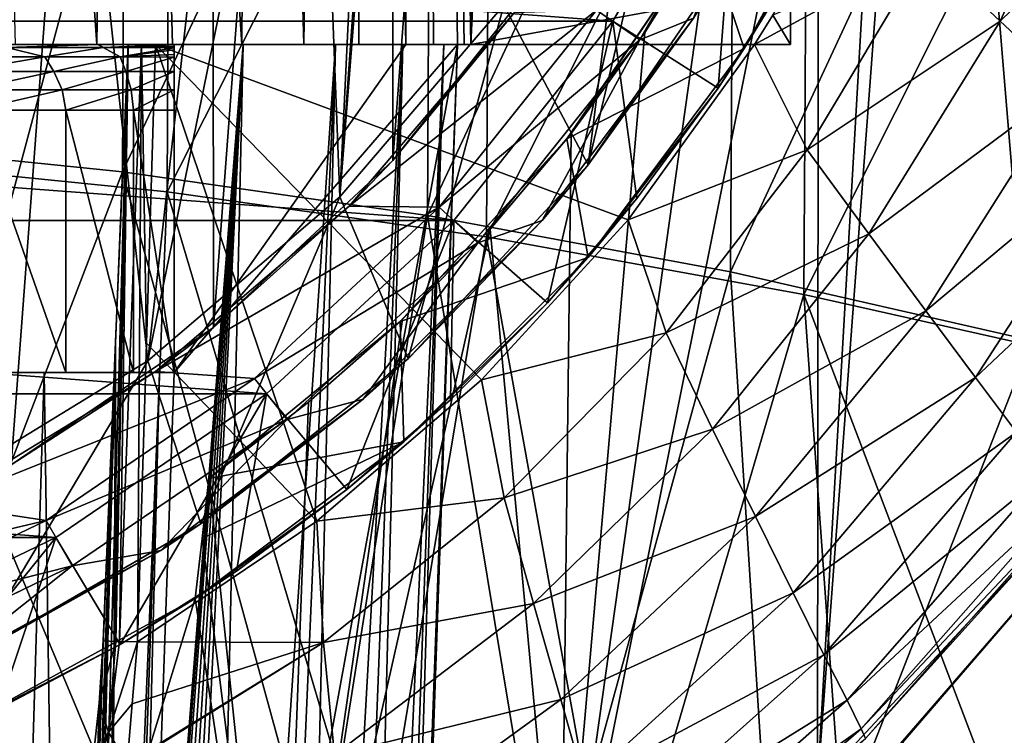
# Model space of a CAD drawing. Header units: metres. Extents: x -109 to 109, y -63 to 140.
# Tile 197 of 480: x 6.22 to 13.72, y -30.77 to -25.31. Entities that reach past the tile are written whole.
import ezdxf

# ---------------------------------------------------------------- set-up
doc = ezdxf.new("R2010")
doc.units = ezdxf.units.M
doc.layers.add('solid_502308_SW0001', color=7, linetype='CONTINUOUS')

msp = doc.modelspace()

# ---------------------------------------------------------------- linework, layer by layer
at = {"layer": 'solid_502308_SW0001'}
for points in [[(13.185957, -19.301167, -14.680631), (14.077567, 0, -14.777308), (14.016887, -29.29278, -14.262272)], [(8.389682, -25.5, 8.141802), (8, -2, 8.7), (8, -11.5, 8.7)], [(8.696675, -2, 7.636373), (8, -2, 8.7), (8.389682, -25.5, 8.141802)], [(8.696675, -2, 7.636373), (8.389682, -25.5, 8.141802), (8.806901, -25.5, 7.436927)], [(8.696675, -2, 7.636373), (8.806901, -25.5, 7.436927), (9.165152, -25.5, 6.7)], [(8.696675, -2, 7.636373), (9.165152, -25.5, 6.7), (9.252759, -2, 6.492939)], [(9.252759, -2, 6.492939), (9.165152, -25.5, 6.7), (9.376994, -25.5, 6.174475)], [(9.252759, -2, 6.492939), (9.659258, -25.5, 5.28819), (9.659258, -2, 5.28819)], [(9.252759, -2, 6.492939), (9.610585, -25.5, 5.463449), (9.659258, -25.5, 5.28819)], [(9.252759, -2, 6.492939), (9.558732, -25.5, 5.637794), (9.610585, -25.5, 5.463449)], [(9.252759, -2, 6.492939), (9.376994, -25.5, 6.174475), (9.558732, -25.5, 5.637794)], [(9.659258, -25.5, 5.28819), (10.084812, -5, 3.7), (10.084812, -2, 3.7)], [(9.659258, -2, 5.28819), (9.659258, -25.5, 5.28819), (10.084812, -2, 3.7)], [(10.620711, -5, 1.7), (10.084812, -5, 3.7), (9.659258, -25.5, 5.28819)], [(10.620711, -5, 1.7), (9.659258, -25.5, 5.28819), (12.094432, -25.051577, -3.8)], [(6.160404, -28.703827, -15.636261), (7.682872, -8.330668, -15.780016), (6.14211, -7.285665, -16.015343)], [(7.699584, -27.656031, -15.435894), (7.682872, -8.330668, -15.780016), (6.160404, -28.703827, -15.636261)], [(7.699584, -27.656031, -15.435894), (9.054688, -9.601481, -15.522425), (7.682872, -8.330668, -15.780016)], [(9.066924, -26.385309, -15.222127), (9.054688, -9.601481, -15.522425), (7.699584, -27.656031, -15.435894)], [(9.066924, -26.385309, -15.222127), (10.218692, -11.064524, -15.265528), (9.054688, -9.601481, -15.522425)], [(9.910529, -10.79974, -7.3), (9.910529, -25.20026, -7.3), (8.662058, -26.662058, -7.3)], [(9.218397, -18.763948, -7.3), (9.910529, -10.79974, -7.3), (8.662058, -26.662058, -7.3)], [(10.225129, -24.925983, -15.016869), (10.218692, -11.064524, -15.265528), (9.066924, -26.385309, -15.222127)], [(6.812942, -25.5, 10.020063), (6.999488, -11.5, 9.84193), (5.837636, -11.5, 10.819237)], [(6.812942, -25.5, 10.020063), (5.837636, -11.5, 10.819237), (6.190969, -25.5, 10.553142)], [(7.389357, -25.5, 9.437755), (6.999488, -11.5, 9.84193), (6.812942, -25.5, 10.020063)], [(7.915948, -25.5, 8.81044), (8, -11.5, 8.7), (6.999488, -11.5, 9.84193)], [(7.915948, -25.5, 8.81044), (6.999488, -11.5, 9.84193), (7.389357, -25.5, 9.437755)], [(8.389682, -25.5, 8.141802), (8, -11.5, 8.7), (7.915948, -25.5, 8.81044)], [(8.966917, -20.270832, -7.3), (9.218397, -18.763948, -7.3), (8.662058, -26.662058, -7.3)], [(13.185957, -19.301167, -14.680631), (14.016887, -29.29278, -14.262272), (12.300799, -31.141169, -14.702239)], [(12.874774, -21.130926, -14.732144), (13.185957, -19.301167, -14.680631), (12.300799, -31.141169, -14.702239)], [(8.470896, -21.715662, -7.3), (8.966917, -20.270832, -7.3), (8.662058, -26.662058, -7.3)], [(4.67771, -26.232668, 14.665833), (4.694423, -21.004921, 14.665416), (7.032379, -21.195166, 14.372806)], [(12.30706, -22.90905, -14.849019), (12.874774, -21.130926, -14.732144), (12.300799, -31.141169, -14.702239)], [(7.008618, -26.470722, 14.373617), (4.67771, -26.232668, 14.665833), (7.032379, -21.195166, 14.372806)], [(7.008618, -26.470722, 14.373617), (7.032379, -21.195166, 14.372806), (9.359228, -21.461653, 13.963868)], [(4.904308, -26.377903, 16.451956), (7.370563, -21.488243, 16.14185), (4.92065, -21.291054, 16.451567)], [(4.904308, -26.377903, 16.451956), (7.347279, -26.622511, 16.142628), (7.370563, -21.488243, 16.14185)], [(9.329993, -26.804142, 13.965083), (7.008618, -26.470722, 14.373617), (9.359228, -21.461653, 13.963868)], [(7.347279, -26.622511, 16.142628), (9.807982, -21.764307, 15.709198), (7.370563, -21.488243, 16.14185)], [(9.329993, -26.804142, 13.965083), (9.359228, -21.461653, 13.963868), (11.671269, -21.804468, 13.439015)], [(8.470896, -21.715662, -7.3), (8.662058, -26.662058, -7.3), (7.20026, -27.91053, -7.3)], [(7.743843, -23.059172, -7.3), (8.470896, -21.715662, -7.3), (7.20026, -27.91053, -7.3)], [(7.347279, -26.622511, 16.142628), (9.779228, -26.964964, 15.710408), (9.807982, -21.764307, 15.709198)], [(11.638654, -27.233015, 13.440559), (9.329993, -26.804142, 13.965083), (11.671269, -21.804468, 13.439015)], [(9.779228, -26.964964, 15.710408), (12.228743, -22.119247, 15.15416), (9.807982, -21.764307, 15.709198)], [(11.650408, -21.785515, -6.3), (11.691363, -24.749966, -6.3), (10.554738, -26.417093, -6.3)], [(10.914845, -23.561319, -6.3), (11.650408, -21.785515, -6.3), (10.554738, -26.417093, -6.3)], [(11.638654, -27.233015, 13.440559), (11.671269, -21.804468, 13.439015), (13.964801, -22.223696, 12.798721)], [(9.779228, -26.964964, 15.710408), (12.196484, -27.405258, 15.155782), (12.228743, -22.119247, 15.15416)], [(12.196484, -27.405258, 15.155782), (14.628701, -22.553062, 14.477366), (12.228743, -22.119247, 15.15416)], [(13.93142, -27.757427, 12.800426), (11.638654, -27.233015, 13.440559), (13.964801, -22.223696, 12.798721)], [(12.196484, -27.405258, 15.155782), (14.59539, -27.943398, 14.479302), (14.628701, -22.553062, 14.477366)], [(12.30706, -22.90905, -14.849019), (12.300799, -31.141169, -14.702239), (10.346619, -32.729137, -15.133583)], [(11.48709, -24.603731, -15.021267), (12.30706, -22.90905, -14.849019), (10.346619, -32.729137, -15.133583)], [(-5.69488, -25.289087, -5.032798), (7.699325, -23, -5.032798), (-5.07163, -25.735672, -5.032798)], [(-5.07163, -25.735672, -5.032798), (7.699325, -23, -5.032798), (-4.413719, -26.129055, -5.032798)], [(-4.413719, -26.129055, -5.032798), (7.699325, -23, -5.032798), (-3.725477, -26.466574, -5.032798)], [(-3.725477, -26.466574, -5.032798), (7.699325, -23, -5.032798), (-3.011492, -26.746048, -5.032798)], [(-3.011492, -26.746048, -5.032798), (7.699325, -23, -5.032798), (-2.277098, -26.965326, -5.032798)], [(-2.277098, -26.965326, -5.032798), (7.699325, -23, -5.032798), (-1.526686, -27.12314, -5.032798)], [(-1.526686, -27.12314, -5.032798), (7.699325, -23, -5.032798), (-0.766115, -27.218218, -5.032798)], [(-0.766115, -27.218218, -5.032798), (7.699325, -23, -5.032798), (0, -27.25, -5.032798)], [(0.766115, -27.218218, -5.032798), (0, -27.25, -5.032798), (7.699325, -23, -5.032798)], [(1.526686, -27.12314, -5.032798), (0.766115, -27.218218, -5.032798), (7.699325, -23, -5.032798)], [(2.277098, -26.965326, -5.032798), (1.526686, -27.12314, -5.032798), (7.699325, -23, -5.032798)], [(3.011492, -26.746048, -5.032798), (2.277098, -26.965326, -5.032798), (7.699325, -23, -5.032798)], [(3.725477, -26.466574, -5.032798), (3.011492, -26.746048, -5.032798), (7.699325, -23, -5.032798)], [(4.413719, -26.129055, -5.032798), (3.725477, -26.466574, -5.032798), (7.699325, -23, -5.032798)], [(5.07163, -25.735672, -5.032798), (4.413719, -26.129055, -5.032798), (7.699325, -23, -5.032798)], [(5.69488, -25.289087, -5.032798), (5.07163, -25.735672, -5.032798), (7.699325, -23, -5.032798)], [(6.805482, -24.264814, -7.3), (7.743843, -23.059172, -7.3), (7.20026, -27.91053, -7.3)], [(9.910529, -25.20026, -6.3), (10.914845, -23.561319, -6.3), (10.554738, -26.417093, -6.3)], [(13.124359, -24.787701, -3.875937), (13.692124, -25.322401, -4.102992), (14.485796, -23.590488, -4.102992)], [(14.485796, -23.590488, -4.102992), (13.692124, -25.322401, -4.102992), (15.081929, -23.967863, -4.472425)], [(10.741099, -25.323168, -27.35), (-10.741099, -25.323168, -27.35), (-11.712649, -23.640354, -27.35)], [(11.712649, -23.640354, -27.35), (10.741099, -25.323168, -27.35), (-11.712649, -23.640354, -27.35)], [(11.54404, -25.831837, -26.801517), (10.741099, -25.323168, -27.35), (11.712649, -23.640354, -27.35)], [(12.098219, -24.945185, -26.801517), (11.54404, -25.831837, -26.801517), (11.712649, -23.640354, -27.35)], [(10.617276, -25.238503, -8.7), (10.947659, -25.463997, -8.7), (11.937893, -23.748823, -8.7)], [(11.93785, -23.748934, -9.5), (10.947628, -25.464045, -9.5), (11.356923, -25.298651, -9.75)], [(10.947659, -25.463997, -8.7), (10.947628, -25.464045, -9.5), (11.93785, -23.748934, -9.5)], [(11.937893, -23.748823, -8.7), (10.947659, -25.463997, -8.7), (11.93785, -23.748934, -9.5)], [(11.453276, -24.662189, -15.7), (11.742703, -25.530676, -15.7), (12.693466, -23.786032, -15.7)], [(12.693466, -23.786032, -15.7), (11.742703, -25.530676, -15.7), (12.58443, -24.019522, -26.801517)], [(13.692124, -25.322401, -4.102992), (14.215554, -25.810122, -4.472425), (15.081929, -23.967863, -4.472425)], [(11.742703, -25.530676, -15.7), (12.098219, -24.945185, -26.801517), (12.58443, -24.019522, -26.801517)], [(6.805482, -24.264814, -7.3), (7.20026, -27.91053, -7.3), (5.561318, -28.914846, -7.3)], [(5.681377, -25.299614, -7.3), (6.805482, -24.264814, -7.3), (5.561318, -28.914846, -7.3)], [(10.9852, -25.408636, -15.123651), (11.48709, -24.603731, -15.021267), (10.346619, -32.729137, -15.133583)], [(11.453276, -24.662189, -15.7), (10.424538, -26.178724, -15.233906), (10.392347, -26.219564, -15.7)], [(11.453276, -24.662189, -15.7), (10.392347, -26.219564, -15.7), (11.742703, -25.530676, -15.7)], [(11.453276, -24.662189, -15.7), (10.9852, -25.408636, -15.123651), (10.424538, -26.178724, -15.233906)], [(11.453276, -24.662189, -15.7), (11.48709, -24.603731, -15.021267), (10.9852, -25.408636, -15.123651)], [(11.356923, -25.298651, -9.75), (10.554738, -26.417093, -6.3), (11.691363, -24.749966, -6.3)], [(13.124359, -24.787701, -3.875937), (11.82159, -25.5, -3.8), (12.223014, -26.301783, -3.875937)], [(11.960113, -25.277067, -3.8), (11.82159, -25.5, -3.8), (13.124359, -24.787701, -3.875937)], [(13.124359, -24.787701, -3.875937), (12.223014, -26.301783, -3.875937), (13.692124, -25.322401, -4.102992)], [(10.225129, -24.925983, -15.016869), (9.066924, -26.385309, -15.222127), (9.991473, -25.258974, -10.9)], [(11.742703, -25.530676, -15.7), (11.54404, -25.831837, -26.801517), (12.098219, -24.945185, -26.801517)], [(9.659258, -25.5, 5.28819), (12.094432, -25.5, -3.8), (12.094432, -25.051577, -3.8)], [(11.960113, -25.277067, -3.8), (12.094432, -25.051577, -3.8), (12.094432, -25.5, -3.8)], [(8.662058, -26.662058, -6.3), (9.910529, -25.20026, -6.3), (9.182329, -27.896204, -6.3)], [(9.910529, -25.20026, -7.3), (9.910529, -25.20026, -6.3), (8.662058, -26.662058, -6.3)], [(9.910529, -25.20026, -7.3), (8.662058, -26.662058, -6.3), (8.662058, -26.662058, -7.3)], [(8.732883, -26.732655, -10.9), (9.419717, -26.740215, -10.9), (10.617171, -25.238657, -10.9)], [(9.991473, -25.258974, -10.9), (8.732883, -26.732655, -10.9), (10.617171, -25.238657, -10.9)], [(9.066924, -26.385309, -15.222127), (8.732883, -26.732655, -10.9), (9.991473, -25.258974, -10.9)], [(9.910529, -25.20026, -6.3), (10.554738, -26.417093, -6.3), (9.182329, -27.896204, -6.3)], [(10.617276, -25.238503, -8.7), (9.419682, -26.740253, -8.7), (10.947659, -25.463997, -8.7)], [(9.419717, -26.740215, -10.9), (9.419682, -26.740253, -8.7), (10.617276, -25.238503, -8.7)], [(9.419717, -26.740215, -10.9), (10.617276, -25.238503, -8.7), (10.617171, -25.238657, -10.9)], [(9.529625, -26.842293, -27.35), (-9.529625, -26.842293, -27.35), (-10.741099, -25.323168, -27.35)], [(10.741099, -25.323168, -27.35), (9.529625, -26.842293, -27.35), (-10.741099, -25.323168, -27.35)], [(10.24439, -27.468632, -26.801517), (9.529625, -26.842293, -27.35), (10.741099, -25.323168, -27.35)], [(11.356923, -25.298651, -9.75), (10.20262, -26.84062, -9.75), (10.554738, -26.417093, -6.3)], [(10.947628, -25.464045, -9.5), (10.20262, -26.84062, -9.75), (11.356923, -25.298651, -9.75)], [(10.924901, -26.67462, -26.801517), (10.24439, -27.468632, -26.801517), (10.741099, -25.323168, -27.35)], [(11.54404, -25.831837, -26.801517), (10.924901, -26.67462, -26.801517), (10.741099, -25.323168, -27.35)], [(11.960113, -25.277067, -3.8), (12.094432, -25.5, -3.8), (11.82159, -25.5, -3.8)], [(12.223014, -26.301783, -3.875937), (12.692329, -26.944082, -4.102992), (13.692124, -25.322401, -4.102992)], [(13.692124, -25.322401, -4.102992), (12.692329, -26.944082, -4.102992), (14.215554, -25.810122, -4.472425)], [(10.424538, -26.178724, -15.233906), (10.9852, -25.408636, -15.123651), (10.346619, -32.729137, -15.133583)], [(9.419682, -26.740253, -8.7), (9.712887, -27.012337, -8.7), (10.947659, -25.463997, -8.7)], [(10.947659, -25.463997, -8.7), (9.712887, -27.012337, -8.7), (10.947628, -25.464045, -9.5)], [(9.712887, -27.012337, -8.7), (9.712977, -27.012245, -9.5), (10.947628, -25.464045, -9.5)], [(10.947628, -25.464045, -9.5), (9.712977, -27.012245, -9.5), (10.20262, -26.84062, -9.75)], [(5.691289, -25.595306, 7.895886), (6.414903, -25.595306, 6.970483), (6.123426, -25.524326, 7.605346)], [(6.822637, -25.5, 6.877474), (6.068684, -25.5, 7.912567), (6.123426, -25.524326, 7.605346)], [(6.190969, -25.5, 10.553142), (6.068684, -25.5, 7.912567), (6.822637, -25.5, 6.877474)], [(6.822637, -25.5, 6.877474), (6.123426, -25.524326, 7.605346), (6.860171, -25.524326, 6.507469)], [(6.414903, -25.595306, 6.970483), (6.860171, -25.524326, 6.507469), (6.123426, -25.524326, 7.605346)], [(6.812942, -25.5, 10.020063), (6.190969, -25.5, 10.553142), (6.822637, -25.5, 6.877474)], [(6.414903, -25.595306, 6.970483), (6.989455, -25.595306, 5.945848), (6.860171, -25.524326, 6.507469)], [(6.612626, -41.158848, -3.422724), (6.954953, -27.765234, -3.741428), (7.050345, -25.5, -3.75461)], [(6.612626, -41.158848, -3.422724), (7.050345, -25.5, -3.75461), (6.689631, -41.119469, -3.340547)], [(7.926466, -25.5, -2.642314), (6.689631, -41.119469, -3.340547), (7.050345, -25.5, -3.75461)], [(7.926466, -25.5, -2.642314), (6.726151, -41.10331, -3.300703), (6.689631, -41.119469, -3.340547)], [(7.926466, -25.5, -2.642314), (6.772336, -41.085327, -3.24948), (6.726151, -41.10331, -3.300703)], [(7.926466, -25.5, -2.642314), (6.860606, -41.057121, -3.148992), (6.772336, -41.085327, -3.24948)], [(7.389357, -25.5, 9.437755), (6.812942, -25.5, 10.020063), (6.822637, -25.5, 6.877474)], [(6.822637, -25.5, 6.877474), (6.860171, -25.524326, 6.507469), (7.401589, -25.5, 5.735866)], [(7.389357, -25.5, 9.437755), (6.822637, -25.5, 6.877474), (7.401589, -25.5, 5.735866)], [(6.860171, -25.524326, 6.507469), (7.401589, -25.512514, 5.429311), (7.401589, -25.5, 5.735866)], [(6.860171, -25.524326, 6.507469), (7.401589, -25.524956, 5.296696), (7.401589, -25.512514, 5.429311)], [(6.989455, -25.595306, 5.945848), (7.401589, -25.524956, 5.296696), (6.860171, -25.524326, 6.507469)], [(7.926466, -25.5, -2.642314), (6.954281, -41.035809, -3.038468), (6.860606, -41.057121, -3.148992)], [(7.926466, -25.5, -2.642314), (7.053238, -41.022736, -2.917126), (6.954281, -41.035809, -3.038468)], [(7.050345, -25.5, -3.75461), (6.954953, -27.765234, -3.741428), (6.956461, -30.049034, -3.772315)], [(7.050345, -25.5, -3.75461), (6.956461, -30.049034, -3.772315), (6.985101, -30.049904, -3.781313)], [(7.152021, -25.5, -3.788516), (6.985101, -30.049904, -3.781313), (7.120457, -30.053909, -3.8)], [(7.152021, -25.5, -3.788516), (7.050345, -25.5, -3.75461), (6.985101, -30.049904, -3.781313)], [(6.989455, -25.595306, 5.945848), (7.401589, -25.540503, 5.169848), (7.401589, -25.524956, 5.296696)], [(6.989455, -25.595306, 5.945848), (7.401589, -25.575619, 4.948643), (7.401589, -25.540503, 5.169848)], [(7, -39.5, 6.7), (9.016851, -41.017448, 6.7), (9.558732, -25.5, 6.7)], [(7.401589, -28, 6.7), (7, -39.5, 6.7), (9.558732, -25.5, 6.7)], [(7.926466, -25.5, -2.642314), (7.050345, -25.5, -3.75461), (7.152021, -25.5, -3.788516)], [(7.926466, -25.5, -2.642314), (7.156864, -41.017448, -2.784788), (7.053238, -41.022736, -2.917126)], [(7.152021, -25.5, -3.788516), (7.120457, -30.053909, -3.8), (7.189528, -27.776958, -3.8)], [(7.152021, -25.5, -3.788516), (7.189528, -27.776958, -3.8), (7.258598, -25.5, -3.8)], [(7.926466, -25.5, -2.642314), (7.152021, -25.5, -3.788516), (7.258598, -25.5, -3.8)], [(7.926466, -25.5, -2.642314), (7.580781, -41.017448, -2.182148), (7.156864, -41.017448, -2.784788)], [(8.48754, -29.133785, -3.8), (7.258598, -25.5, -3.8), (7.189528, -27.776958, -3.8)], [(10.857915, -26.837706, -3.8), (11.82159, -25.5, -3.8), (7.258598, -25.5, -3.8)], [(7.926466, -25.5, -2.642314), (7.258598, -25.5, -3.8), (11.82159, -25.5, -3.8)], [(9.740539, -28.055939, -3.8), (10.857915, -26.837706, -3.8), (7.258598, -25.5, -3.8)], [(8.48754, -29.133785, -3.8), (9.740539, -28.055939, -3.8), (7.258598, -25.5, -3.8)], [(7.389357, -25.5, 9.437755), (7.401589, -25.5, 5.735866), (7.401589, -25.5, 6.7)], [(7.915948, -25.5, 8.81044), (7.389357, -25.5, 9.437755), (7.401589, -25.5, 6.7)], [(9.165152, -25.5, 6.7), (7.401589, -28, 6.7), (9.558732, -25.5, 6.7)], [(7.401589, -25.5, 5.735866), (7.401589, -25.512514, 5.429311), (7.401589, -28, 6.7)], [(7.401589, -25.5, 6.7), (7.401589, -25.5, 5.735866), (7.401589, -28, 6.7)], [(9.165152, -25.5, 6.7), (7.401589, -25.5, 6.7), (7.401589, -28, 6.7)], [(9.165152, -25.5, 6.7), (7.915948, -25.5, 8.81044), (7.401589, -25.5, 6.7)], [(7.401589, -25.512514, 5.429311), (7.401589, -25.524956, 5.296696), (7.401589, -28, 6.7)], [(7.401589, -25.524956, 5.296696), (7.401589, -25.540503, 5.169848), (7.401589, -28, 6.7)], [(7.401589, -25.540503, 5.169848), (7.401589, -25.575619, 4.948643), (7.401589, -28, 6.7)], [(8.628672, -25.5, -1.412822), (7.954078, -41.017448, -1.54691), (7.580781, -41.017448, -2.182148)], [(8.628672, -25.5, -1.412822), (7.580781, -41.017448, -2.182148), (7.926466, -25.5, -2.642314)], [(9.165152, -25.5, 6.7), (8.389682, -25.5, 8.141802), (7.915948, -25.5, 8.81044)], [(8.628672, -25.5, -1.412822), (7.926466, -25.5, -2.642314), (11.82159, -25.5, -3.8)], [(8.628672, -25.5, -1.412822), (8.274558, -41.017448, -0.882638), (7.954078, -41.017448, -1.54691)], [(9.141564, -25.5, -0.093043), (8.539677, -41.017448, -0.194396), (8.274558, -41.017448, -0.882638)], [(9.141564, -25.5, -0.093043), (8.274558, -41.017448, -0.882638), (8.628672, -25.5, -1.412822)], [(9.165152, -25.5, 6.7), (8.806901, -25.5, 7.436927), (8.389682, -25.5, 8.141802)], [(9.141564, -25.5, -0.093043), (8.74766, -41.017448, 0.513211), (8.539677, -41.017448, -0.194396)], [(9.141564, -25.5, -0.093043), (8.628672, -25.5, -1.412822), (11.82159, -25.5, -3.8)], [(9.453856, -25.5, 1.287979), (8.897117, -41.017448, 1.235448), (8.74766, -41.017448, 0.513211)], [(9.453856, -25.5, 1.287979), (8.74766, -41.017448, 0.513211), (9.141564, -25.5, -0.093043)], [(9.453856, -25.5, 1.287979), (8.986868, -41.017448, 1.965281), (8.897117, -41.017448, 1.235448)], [(8.986868, -41.017448, 1.965281), (9.558732, -25.5, 2.7), (9.016851, -41.017448, 2.7)], [(9.453856, -25.5, 1.287979), (9.558732, -25.5, 2.7), (8.986868, -41.017448, 1.965281)], [(9.558732, -25.5, 2.7), (9.016851, -41.017448, 6.7), (9.016851, -41.017448, 2.7)], [(9.558732, -25.5, 5.637794), (9.558732, -25.5, 6.7), (9.016851, -41.017448, 6.7)], [(9.558732, -25.5, 2.7), (9.558732, -25.5, 5.637794), (9.016851, -41.017448, 6.7)], [(9.453856, -25.5, 1.287979), (9.141564, -25.5, -0.093043), (11.82159, -25.5, -3.8)], [(9.376994, -25.5, 6.174475), (9.165152, -25.5, 6.7), (9.558732, -25.5, 6.7)], [(9.376994, -25.5, 6.174475), (9.558732, -25.5, 6.7), (9.558732, -25.5, 5.637794)], [(9.453856, -25.5, 1.287979), (11.82159, -25.5, -3.8), (9.558732, -25.5, 2.7)], [(9.558732, -25.5, 2.7), (11.82159, -25.5, -3.8), (9.659258, -25.5, 5.28819)], [(9.610585, -25.5, 5.463449), (9.558732, -25.5, 2.7), (9.659258, -25.5, 5.28819)], [(9.610585, -25.5, 5.463449), (9.558732, -25.5, 5.637794), (9.558732, -25.5, 2.7)], [(9.659258, -25.5, 5.28819), (11.82159, -25.5, -3.8), (12.094432, -25.5, -3.8)], [(10.392347, -26.219564, -15.7), (10.553714, -27.122578, -15.7), (11.742703, -25.530676, -15.7)], [(11.742703, -25.530676, -15.7), (10.553714, -27.122578, -15.7), (11.54404, -25.831837, -26.801517)], [(12.223014, -26.301783, -3.875937), (11.82159, -25.5, -3.8), (10.857915, -26.837706, -3.8)], [(5.769258, -25.70598, 7.640502), (6.414903, -25.595306, 6.970483), (5.691289, -25.595306, 7.895886)], [(5.769258, -25.70598, 7.640502), (6.484752, -25.70598, 6.654856), (6.414903, -25.595306, 6.970483)], [(6.484752, -25.70598, 6.654856), (6.989455, -25.595306, 5.945848), (6.414903, -25.595306, 6.970483)], [(6.484752, -25.70598, 6.654856), (7.033507, -25.70598, 5.56752), (6.989455, -25.595306, 5.945848)], [(6.989455, -25.595306, 5.945848), (7.401589, -25.595959, 4.842578), (7.401589, -25.575619, 4.948643)], [(7.033507, -25.70598, 5.56752), (7.401589, -25.595959, 4.842578), (6.989455, -25.595306, 5.945848)], [(7.033507, -25.70598, 5.56752), (7.401589, -25.706369, 4.404426), (7.401589, -25.595959, 4.842578)], [(7.401589, -25.575619, 4.948643), (7.401589, -25.595959, 4.842578), (7.401589, -28, 6.7)], [(7.401589, -25.595959, 4.842578), (7.401589, -25.613668, 4.758752), (7.401589, -28, 6.7)], [(7.401589, -25.595959, 4.842578), (7.401589, -25.706369, 4.404426), (7.401589, -25.613668, 4.758752)], [(7.401589, -25.613668, 4.758752), (7.401589, -25.652639, 4.595169), (7.401589, -28, 6.7)], [(7.401589, -25.613668, 4.758752), (7.401589, -25.706369, 4.404426), (7.401589, -25.652639, 4.595169)], [(5.840626, -25.845491, 7.443919), (6.484752, -25.70598, 6.654856), (5.769258, -25.70598, 7.640502)], [(5.840626, -25.845491, 7.443919), (6.54803, -25.845491, 6.406883), (6.484752, -25.70598, 6.654856)], [(6.54803, -25.845491, 6.406883), (7.033507, -25.70598, 5.56752), (6.484752, -25.70598, 6.654856)], [(6.54803, -25.845491, 6.406883), (7.07318, -25.845491, 5.266672), (7.033507, -25.70598, 5.56752)], [(7.07318, -25.845491, 5.266672), (7.401589, -25.706369, 4.404426), (7.033507, -25.70598, 5.56752)], [(7.07318, -25.845491, 5.266672), (7.401589, -25.845493, 4.054305), (7.401589, -25.706369, 4.404426)], [(7.401589, -25.652639, 4.595169), (7.401589, -25.691439, 4.453936), (7.401589, -28, 6.7)], [(7.401589, -25.652639, 4.595169), (7.401589, -25.706369, 4.404426), (7.401589, -25.691439, 4.453936)], [(7.401589, -25.691439, 4.453936), (7.401589, -25.706369, 4.404426), (7.401589, -28, 6.7)], [(7.401589, -25.706369, 4.404426), (7.401589, -25.729612, 4.332187), (7.401589, -28, 6.7)], [(7.401589, -25.706369, 4.404426), (7.401589, -25.845493, 4.054305), (7.401589, -25.729612, 4.332187)], [(7.401589, -25.729612, 4.332187), (7.401589, -25.767056, 4.227567), (7.401589, -28, 6.7)], [(7.401589, -25.729612, 4.332187), (7.401589, -25.845493, 4.054305), (7.401589, -25.767056, 4.227567)], [(7.401589, -25.767056, 4.227567), (7.401589, -25.803953, 4.138278), (7.401589, -28, 6.7)], [(7.401589, -25.767056, 4.227567), (7.401589, -25.845493, 4.054305), (7.401589, -25.803953, 4.138278)], [(5.840626, -25.845491, 7.443919), (5.872341, -26, 7.365363), (6.54803, -25.845491, 6.406883)], [(6.54803, -25.845491, 6.406883), (5.872341, -26, 7.365363), (6.576004, -26, 6.306407)], [(6.54803, -25.845491, 6.406883), (6.576004, -26, 6.306407), (7.07318, -25.845491, 5.266672)], [(7.07318, -25.845491, 5.266672), (6.576004, -26, 6.306407), (7.090683, -26, 5.143811)], [(7.07318, -25.845491, 5.266672), (7.090683, -26, 5.143811), (7.401589, -25.845493, 4.054305)], [(7.401589, -25.845493, 4.054305), (7.090683, -26, 5.143811), (7.401589, -26, 3.910984)], [(7.401589, -25.803953, 4.138278), (7.401589, -25.840706, 4.063061), (7.401589, -28, 6.7)], [(7.401589, -25.803953, 4.138278), (7.401589, -25.845493, 4.054305), (7.401589, -25.840706, 4.063061)], [(7.401589, -25.840706, 4.063061), (7.401589, -25.845493, 4.054305), (7.401589, -28, 6.7)], [(7.401589, -25.845493, 4.054305), (7.401589, -26, 3.910984), (7.401589, -25.878027, 4.001272)], [(7.401589, -25.845493, 4.054305), (7.401589, -25.878027, 4.001272), (7.401589, -28, 6.7)], [(10.553714, -27.122578, -15.7), (10.924901, -26.67462, -26.801517), (11.54404, -25.831837, -26.801517)], [(12.692329, -26.944082, -4.102992), (13.125229, -27.529341, -4.472425), (14.215554, -25.810122, -4.472425)], [(14.215554, -25.810122, -4.472425), (13.125229, -27.529341, -4.472425), (14.674236, -26.234688, -4.970009)], [(7.401589, -25.878027, 4.001272), (7.401589, -26, 3.910984), (7.401589, -25.916908, 3.953305)], [(7.401589, -25.878027, 4.001272), (7.401589, -25.916908, 3.953305), (7.401589, -28, 6.7)], [(7.401589, -25.916908, 3.953305), (7.401589, -26, 3.910984), (7.401589, -25.958349, 3.92176)], [(7.401589, -25.916908, 3.953305), (7.401589, -25.958349, 3.92176), (7.401589, -28, 6.7)], [(5.872341, -26, 7.365363), (5.872345, -28, 7.365354), (6.575997, -28, 6.306406)], [(6.576004, -26, 6.306407), (5.872341, -26, 7.365363), (6.575997, -28, 6.306406)], [(6.576004, -26, 6.306407), (6.575997, -28, 6.306406), (7.09068, -28, 5.143804)], [(7.090683, -26, 5.143811), (6.576004, -26, 6.306407), (7.09068, -28, 5.143804)], [(7.090683, -26, 5.143811), (7.09068, -28, 5.143804), (7.401589, -28, 3.910984)], [(7.401589, -26, 3.910984), (7.090683, -26, 5.143811), (7.401589, -28, 3.910984)], [(7.401589, -25.958349, 3.92176), (7.401589, -26, 3.910984), (7.401589, -28, 6.7)], [(7.401589, -28, 6.7), (7.401589, -26, 3.910984), (7.401589, -28, 3.910984)], [(5.087082, -31.478094, 14.621523), (4.67771, -26.232668, 14.665833), (7.008618, -26.470722, 14.373617)], [(10.392347, -26.219564, -15.7), (9.139875, -27.592976, -15.467492), (9.121231, -27.610695, -15.7)], [(10.392347, -26.219564, -15.7), (9.121231, -27.610695, -15.7), (10.553714, -27.122578, -15.7)], [(10.392347, -26.219564, -15.7), (9.808135, -26.90859, -15.349442), (9.139875, -27.592976, -15.467492)], [(9.808135, -26.90859, -15.349442), (10.424538, -26.178724, -15.233906), (10.346619, -32.729137, -15.133583)], [(10.392347, -26.219564, -15.7), (10.424538, -26.178724, -15.233906), (9.808135, -26.90859, -15.349442)], [(13.125229, -27.529341, -4.472425), (13.504591, -28.038391, -4.970009), (14.674236, -26.234688, -4.970009)], [(14.674236, -26.234688, -4.970009), (13.504591, -28.038391, -4.970009), (15.050342, -26.581776, -5.57658)], [(12.223014, -26.301783, -3.875937), (10.857915, -26.837706, -3.8), (11.147839, -27.697802, -3.875937)], [(12.223014, -26.301783, -3.875937), (11.147839, -27.697802, -3.875937), (12.692329, -26.944082, -4.102992)], [(7.136332, -31.704506, 16.171635), (7.347279, -26.622511, 16.142628), (4.904308, -26.377903, 16.451956)], [(5.343237, -31.484968, 16.404032), (7.136332, -31.704506, 16.171635), (4.904308, -26.377903, 16.451956)], [(9.066924, -26.385309, -15.222127), (7.699584, -27.656031, -15.435894), (8.732883, -26.732655, -10.9)], [(10.20262, -26.84062, -9.75), (9.182329, -27.896204, -6.3), (10.554738, -26.417093, -6.3)], [(6.795242, -31.692356, 14.402653), (5.087082, -31.478094, 14.621523), (7.008618, -26.470722, 14.373617)], [(8.512884, -31.970913, 14.118399), (6.795242, -31.692356, 14.402653), (7.008618, -26.470722, 14.373617)], [(8.512884, -31.970913, 14.118399), (7.008618, -26.470722, 14.373617), (9.329993, -26.804142, 13.965083)], [(13.504591, -28.038391, -4.970009), (13.8155, -28.454264, -5.57658), (15.050342, -26.581776, -5.57658)], [(7.136332, -31.704506, 16.171635), (8.938694, -31.989828, 15.869976), (7.347279, -26.622511, 16.142628)], [(7.20026, -27.91053, -6.3), (8.662058, -26.662058, -6.3), (7.604663, -29.154329, -6.3)], [(8.662058, -26.662058, -7.3), (8.662058, -26.662058, -6.3), (7.20026, -27.91053, -6.3)], [(8.662058, -26.662058, -7.3), (7.20026, -27.91053, -6.3), (7.20026, -27.91053, -7.3)], [(8.938694, -31.989828, 15.869976), (9.779228, -26.964964, 15.710408), (7.347279, -26.622511, 16.142628)], [(8.662058, -26.662058, -6.3), (9.182329, -27.896204, -6.3), (7.604663, -29.154329, -6.3)], [(10.553714, -27.122578, -15.7), (10.24439, -27.468632, -26.801517), (10.924901, -26.67462, -26.801517)], [(8.732883, -26.732655, -10.9), (7.259068, -27.991413, -10.9), (9.419717, -26.740215, -10.9)], [(7.699584, -27.656031, -15.435894), (7.259068, -27.991413, -10.9), (8.732883, -26.732655, -10.9)], [(7.259068, -27.991413, -10.9), (8.011846, -28.046526, -10.9), (9.419717, -26.740215, -10.9)], [(9.419682, -26.740253, -8.7), (8.011745, -28.046595, -8.7), (9.712887, -27.012337, -8.7)], [(8.011846, -28.046526, -10.9), (8.011745, -28.046595, -8.7), (9.419682, -26.740253, -8.7)], [(8.011846, -28.046526, -10.9), (9.419682, -26.740253, -8.7), (9.419717, -26.740215, -10.9)], [(8.105279, -28.163857, -27.35), (-8.105279, -28.163857, -27.35), (-9.529625, -26.842293, -27.35)], [(9.529625, -26.842293, -27.35), (8.105279, -28.163857, -27.35), (-9.529625, -26.842293, -27.35)], [(8.715015, -28.892704, -26.801517), (8.105279, -28.163857, -27.35), (9.529625, -26.842293, -27.35)], [(10.242947, -32.316208, 13.766413), (8.512884, -31.970913, 14.118399), (9.329993, -26.804142, 13.965083)], [(9.506406, -28.209347, -26.801517), (8.715015, -28.892704, -26.801517), (9.529625, -26.842293, -27.35)], [(10.20262, -26.84062, -9.75), (8.84062, -28.20262, -9.75), (9.182329, -27.896204, -6.3)], [(9.712977, -27.012245, -9.5), (8.84062, -28.20262, -9.75), (10.20262, -26.84062, -9.75)], [(10.242947, -32.316208, 13.766413), (9.329993, -26.804142, 13.965083), (11.638654, -27.233015, 13.440559)], [(10.24439, -27.468632, -26.801517), (9.506406, -28.209347, -26.801517), (9.529625, -26.842293, -27.35)], [(11.147839, -27.697802, -3.875937), (10.857915, -26.837706, -3.8), (9.740539, -28.055939, -3.8)], [(9.808135, -26.90859, -15.349442), (10.346619, -32.729137, -15.133583), (8.209393, -34.018921, -15.51943)], [(9.139875, -27.592976, -15.467492), (9.808135, -26.90859, -15.349442), (8.209393, -34.018921, -15.51943)], [(8.938694, -31.989828, 15.869976), (10.752526, -32.343246, 15.496794), (9.779228, -26.964964, 15.710408)], [(10.752526, -32.343246, 15.496794), (12.196484, -27.405258, 15.155782), (9.779228, -26.964964, 15.710408)], [(11.147839, -27.697802, -3.875937), (11.501462, -28.431118, -4.102992), (12.692329, -26.944082, -4.102992)], [(12.692329, -26.944082, -4.102992), (11.501462, -28.431118, -4.102992), (13.125229, -27.529341, -4.472425)], [(8.011745, -28.046595, -8.7), (8.26115, -28.359316, -8.7), (9.712887, -27.012337, -8.7)], [(8.26115, -28.359316, -8.7), (8.261198, -28.359301, -9.5), (9.712977, -27.012245, -9.5)], [(9.712887, -27.012337, -8.7), (8.26115, -28.359316, -8.7), (9.712977, -27.012245, -9.5)], [(9.712977, -27.012245, -9.5), (8.261198, -28.359301, -9.5), (8.84062, -28.20262, -9.75)], [(9.121231, -27.610695, -15.7), (9.150583, -28.529446, -15.7), (10.553714, -27.122578, -15.7)], [(10.553714, -27.122578, -15.7), (9.150583, -28.529446, -15.7), (10.24439, -27.468632, -26.801517)], [(11.987641, -32.731163, 13.34387), (10.242947, -32.316208, 13.766413), (11.638654, -27.233015, 13.440559)], [(11.987641, -32.731163, 13.34387), (11.638654, -27.233015, 13.440559), (13.93142, -27.757427, 12.800426)], [(10.752526, -32.343246, 15.496794), (12.579758, -32.767582, 15.049305), (12.196484, -27.405258, 15.155782)], [(14.42237, -33.266247, 14.524158), (14.59539, -27.943398, 14.479302), (12.196484, -27.405258, 15.155782)], [(12.579758, -32.767582, 15.049305), (14.42237, -33.266247, 14.524158), (12.196484, -27.405258, 15.155782)], [(9.150583, -28.529446, -15.7), (9.506406, -28.209347, -26.801517), (10.24439, -27.468632, -26.801517)], [(8.424102, -28.227268, -15.58523), (9.139875, -27.592976, -15.467492), (8.209393, -34.018921, -15.51943)], [(9.121231, -27.610695, -15.7), (9.139875, -27.592976, -15.467492), (8.424102, -28.227268, -15.58523)], [(11.501462, -28.431118, -4.102992), (11.828131, -29.098436, -4.472425), (13.125229, -27.529341, -4.472425)], [(13.125229, -27.529341, -4.472425), (11.828131, -29.098436, -4.472425), (13.504591, -28.038391, -4.970009)], [(7.699584, -27.656031, -15.435894), (6.160404, -28.703827, -15.636261), (7.259068, -27.991413, -10.9)], [(9.121231, -27.610695, -15.7), (8.424102, -28.227268, -15.58523), (7.665445, -28.807564, -15.7)], [(9.121231, -27.610695, -15.7), (7.665445, -28.807564, -15.7), (9.150583, -28.529446, -15.7)], [(11.147839, -27.697802, -3.875937), (9.740539, -28.055939, -3.8), (9.914124, -28.955904, -3.875937)], [(11.147839, -27.697802, -3.875937), (9.914124, -28.955904, -3.875937), (11.501462, -28.431118, -4.102992)], [(6.507976, -41.226143, -3.530447), (6.859865, -30.046104, -3.72665), (6.954953, -27.765234, -3.741428)], [(6.507976, -41.226143, -3.530447), (6.954953, -27.765234, -3.741428), (6.612626, -41.158848, -3.422724)], [(6.954953, -27.765234, -3.741428), (6.859865, -30.046104, -3.72665), (6.956461, -30.049034, -3.772315)], [(8.48754, -29.133785, -3.8), (7.189528, -27.776958, -3.8), (7.120457, -30.053909, -3.8)], [(13.749181, -33.219296, 12.847379), (11.987641, -32.731163, 13.34387), (13.93142, -27.757427, 12.800426)], [(5.561318, -28.914846, -6.3), (7.20026, -27.91053, -6.3), (5.85728, -30.163132, -6.3)], [(7.20026, -27.91053, -7.3), (7.20026, -27.91053, -6.3), (5.561318, -28.914846, -6.3)], [(7.20026, -27.91053, -7.3), (5.561318, -28.914846, -6.3), (5.561318, -28.914846, -7.3)], [(7.20026, -27.91053, -6.3), (7.604663, -29.154329, -6.3), (5.85728, -30.163132, -6.3)], [(8.84062, -28.20262, -9.75), (7.604663, -29.154329, -6.3), (9.182329, -27.896204, -6.3)], [(-6.575995, -28, 6.306408), (0, -28, 5.75), (6.575997, -28, 6.306406)], [(-6.575995, -28, 6.306408), (6.575997, -28, 6.306406), (5.872345, -28, 7.365354)], [(-6.409981, -28, -1.000759), (6.955223, -28, 0.168538), (0, -28, -0.35)], [(-6.409981, -28, -1.000759), (6.409981, -28, -1.000759), (6.955223, -28, 0.168538)], [(-6.409981, -28, -1.000759), (-5.669901, -28, -2.057706), (6.409981, -28, -1.000759)], [(-5.669901, -28, -2.057706), (5.669901, -28, -2.057706), (6.409981, -28, -1.000759)], [(6.575997, -28, 6.306406), (0, -28, 5.75), (0.634209, -28, 5.683324)], [(6.955223, -28, 0.168538), (0.634209, -28, -0.283324), (0, -28, -0.35)], [(6.575997, -28, 6.306406), (0.634209, -28, 5.683324), (1.240527, -28, 5.486306)], [(6.955223, -28, 0.168538), (1.240527, -28, -0.086306), (0.634209, -28, -0.283324)], [(6.575997, -28, 6.306406), (1.240527, -28, 5.486306), (1.792672, -28, 5.167547)], [(6.955223, -28, 0.168538), (1.792672, -28, 0.232453), (1.240527, -28, -0.086306)], [(7.09068, -28, 5.143804), (1.792672, -28, 5.167547), (2.266623, -28, 4.740812)], [(7.09068, -28, 5.143804), (6.575997, -28, 6.306406), (1.792672, -28, 5.167547)], [(7.289134, -28, 1.414707), (2.266623, -28, 0.659188), (1.792672, -28, 0.232453)], [(6.955223, -28, 0.168538), (7.289134, -28, 1.414707), (1.792672, -28, 0.232453)], [(7.09068, -28, 5.143804), (2.266623, -28, 4.740812), (2.6414, -28, 4.224936)], [(7.289134, -28, 1.414707), (2.6414, -28, 1.175064), (2.266623, -28, 0.659188)], [(7.401589, -28, 3.910984), (2.6414, -28, 4.224936), (2.900696, -28, 3.642539)], [(7.401589, -28, 3.910984), (7.09068, -28, 5.143804), (2.6414, -28, 4.224936)], [(7.289134, -28, 1.414707), (2.900696, -28, 1.757462), (2.6414, -28, 1.175064)], [(7.401589, -28, 3.910984), (2.900696, -28, 3.642539), (3.033281, -28, 3.018887)], [(7.401589, -28, 2.7), (3.033281, -28, 2.381113), (2.900696, -28, 1.757462)], [(7.289134, -28, 1.414707), (7.401589, -28, 2.7), (2.900696, -28, 1.757462)], [(7.401589, -28, 2.7), (3.033281, -28, 3.018887), (3.033281, -28, 2.381113)], [(7.401589, -28, 2.7), (7.401589, -28, 3.910984), (3.033281, -28, 3.018887)], [(7.259068, -27.991413, -10.9), (5.606659, -29.003973, -10.9), (8.011846, -28.046526, -10.9)], [(6.160404, -28.703827, -15.636261), (5.606659, -29.003973, -10.9), (7.259068, -27.991413, -10.9)], [(6.0622, -39.5, -0.79996), (6.409981, -28, -1.000759), (5.669901, -28, -2.057706)], [(6.577857, -39.5, 0.305915), (6.409981, -28, -1.000759), (6.0622, -39.5, -0.79996)], [(6.577857, -39.5, 0.305915), (6.955223, -28, 0.168538), (6.409981, -28, -1.000759)], [(6.893636, -39.5, 1.48441), (6.955223, -28, 0.168538), (6.577857, -39.5, 0.305915)], [(6.893636, -39.5, 1.48441), (7.289134, -28, 1.414707), (6.955223, -28, 0.168538)], [(7, -39.5, 2.7), (7.289134, -28, 1.414707), (6.893636, -39.5, 1.48441)], [(7, -39.5, 2.7), (7.401589, -28, 3.910984), (7.401589, -28, 2.7)], [(7.401589, -28, 6.7), (7.401589, -28, 3.910984), (7, -39.5, 2.7)], [(7, -39.5, 2.7), (7.401589, -28, 2.7), (7.289134, -28, 1.414707)], [(7.401589, -28, 6.7), (7, -39.5, 2.7), (7, -39.5, 6.7)], [(11.828131, -29.098436, -4.472425), (12.114527, -29.678251, -4.970009), (13.504591, -28.038391, -4.970009)], [(13.504591, -28.038391, -4.970009), (12.114527, -29.678251, -4.970009), (13.8155, -28.454264, -5.57658)], [(5.606659, -29.003973, -10.9), (6.424988, -29.128428, -10.9), (8.011846, -28.046526, -10.9)], [(6.424988, -29.128428, -10.9), (8.011745, -28.046595, -8.7), (8.011846, -28.046526, -10.9)], [(6.424988, -29.128428, -10.9), (6.425122, -29.128334, -8.7), (8.011745, -28.046595, -8.7)], [(8.011745, -28.046595, -8.7), (6.425122, -29.128334, -8.7), (8.26115, -28.359316, -8.7)], [(9.914124, -28.955904, -3.875937), (9.740539, -28.055939, -3.8), (8.48754, -29.133785, -3.8)], [(6.500133, -29.25824, -27.35), (-6.500133, -29.25824, -27.35), (-8.105279, -28.163857, -27.35)], [(8.105279, -28.163857, -27.35), (6.500133, -29.25824, -27.35), (-8.105279, -28.163857, -27.35)], [(6.989818, -30.072487, -26.801517), (6.500133, -29.25824, -27.35), (8.105279, -28.163857, -27.35)], [(7.874564, -29.514936, -26.801517), (6.989818, -30.072487, -26.801517), (8.105279, -28.163857, -27.35)], [(8.715015, -28.892704, -26.801517), (7.874564, -29.514936, -26.801517), (8.105279, -28.163857, -27.35)], [(8.84062, -28.20262, -9.75), (7.298651, -29.356922, -9.75), (7.604663, -29.154329, -6.3)], [(8.261198, -28.359301, -9.5), (7.298651, -29.356922, -9.75), (8.84062, -28.20262, -9.75)], [(7.665445, -28.807564, -15.7), (8.424102, -28.227268, -15.58523), (8.209393, -34.018921, -15.51943)], [(9.150583, -28.529446, -15.7), (8.715015, -28.892704, -26.801517), (9.506406, -28.209347, -26.801517)], [(6.425122, -29.128334, -8.7), (6.625135, -29.474745, -8.7), (8.26115, -28.359316, -8.7)], [(8.261198, -28.359301, -9.5), (6.625054, -29.474806, -9.5), (7.298651, -29.356922, -9.75)], [(6.625135, -29.474745, -8.7), (6.625054, -29.474806, -9.5), (8.261198, -28.359301, -9.5)], [(8.26115, -28.359316, -8.7), (6.625135, -29.474745, -8.7), (8.261198, -28.359301, -9.5)], [(9.914124, -28.955904, -3.875937), (10.137449, -29.761122, -4.102992), (11.501462, -28.431118, -4.102992)], [(11.501462, -28.431118, -4.102992), (10.137449, -29.761122, -4.102992), (11.828131, -29.098436, -4.472425)], [(12.114527, -29.678251, -4.970009), (12.349093, -30.151525, -5.57658), (13.8155, -28.454264, -5.57658)], [(13.8155, -28.454264, -5.57658), (12.349093, -30.151525, -5.57658), (14.048575, -28.759262, -6.268779)], [(9.150583, -28.529446, -15.7), (7.613556, -29.266422, -15.7), (7.561599, -29.72283, -15.7)], [(9.150583, -28.529446, -15.7), (7.561599, -29.72283, -15.7), (8.715015, -28.892704, -26.801517)], [(9.150583, -28.529446, -15.7), (7.665445, -28.807564, -15.7), (7.613556, -29.266422, -15.7)], [(12.349093, -30.151525, -5.57658), (12.52633, -30.498611, -6.268779), (14.048575, -28.759262, -6.268779)], [(14.048575, -28.759262, -6.268779), (12.52633, -30.498611, -6.268779), (14.189748, -28.949532, -7.019947)], [(7.613556, -29.266422, -15.7), (7.665445, -28.807564, -15.7), (8.209393, -34.018921, -15.51943)], [(8.715015, -28.892704, -26.801517), (7.561599, -29.72283, -15.7), (7.874564, -29.514936, -26.801517)], [(5.606659, -29.003973, -10.9), (3.816454, -29.745491, -10.9), (6.424988, -29.128428, -10.9)], [(9.914124, -28.955904, -3.875937), (8.48754, -29.133785, -3.8), (8.539414, -30.058195, -3.875937)], [(9.914124, -28.955904, -3.875937), (8.539414, -30.058195, -3.875937), (10.137449, -29.761122, -4.102992)], [(12.52633, -30.498611, -6.268779), (12.632248, -30.714853, -7.019947), (14.189748, -28.949532, -7.019947)], [(14.189748, -28.949532, -7.019947), (12.632248, -30.714853, -7.019947), (14.235606, -29.015785, -7.8)], [(12.632248, -30.714853, -7.019947), (12.665555, -30.789986, -7.8), (14.235606, -29.015785, -7.8)], [(14.235606, -29.015785, -7.8), (12.665555, -30.789986, -7.8), (14.016887, -29.29278, -14.262272)], [(14.255221, -33.218044, -14.674886), (12.950472, -30.816437, -15.052332), (14.528121, -28.979164, -14.598439)], [(14.484796, -29.036781, -12.726067), (14.528121, -28.979164, -14.598439), (12.950472, -30.816437, -15.052332)], [(14.484796, -29.036781, -12.726067), (12.950472, -30.816437, -15.052332), (12.883674, -30.884109, -13.203004)], [(14.484796, -29.036781, -12.726067), (12.883674, -30.884109, -13.203004), (13.97108, -33.285782, -12.879806)], [(3.816454, -29.745491, -10.9), (4.694638, -29.961725, -10.9), (6.424988, -29.128428, -10.9)], [(4.694638, -29.961725, -10.9), (4.694825, -29.961649, -8.7), (6.424988, -29.128428, -10.9)], [(6.425122, -29.128334, -8.7), (4.694825, -29.961649, -8.7), (6.625135, -29.474745, -8.7)], [(6.424988, -29.128428, -10.9), (4.694825, -29.961649, -8.7), (6.425122, -29.128334, -8.7)], [(7.298651, -29.356922, -9.75), (5.85728, -30.163132, -6.3), (7.604663, -29.154329, -6.3)], [(8.539414, -30.058195, -3.875937), (8.48754, -29.133785, -3.8), (7.120457, -30.053909, -3.8)], [(10.137449, -29.761122, -4.102992), (10.344694, -30.492689, -4.472425), (11.828131, -29.098436, -4.472425)], [(11.828131, -29.098436, -4.472425), (10.344694, -30.492689, -4.472425), (12.114527, -29.678251, -4.970009)], [(6.500133, -29.25824, -27.35), (4.749434, -30.101357, -27.35), (-6.500133, -29.25824, -27.35)], [(5.108018, -30.981165, -26.801517), (4.749434, -30.101357, -27.35), (6.500133, -29.25824, -27.35)], [(6.065956, -30.562113, -26.801517), (5.108018, -30.981165, -26.801517), (6.500133, -29.25824, -27.35)], [(6.989818, -30.072487, -26.801517), (6.065956, -30.562113, -26.801517), (6.500133, -29.25824, -27.35)], [(7.561599, -29.72283, -15.7), (7.613556, -29.266422, -15.7), (8.209393, -34.018921, -15.51943)], [(12.665555, -30.789986, -7.8), (12.300799, -31.141169, -14.702239), (14.016887, -29.29278, -14.262272)], [(7.298651, -29.356922, -9.75), (5.608103, -30.280031, -9.75), (5.85728, -30.163132, -6.3)], [(6.625054, -29.474806, -9.5), (5.608103, -30.280031, -9.75), (7.298651, -29.356922, -9.75)], [(4.694825, -29.961649, -8.7), (4.84077, -30.334076, -8.7), (6.625135, -29.474745, -8.7)], [(6.625054, -29.474806, -9.5), (4.840683, -30.33411, -9.5), (5.608103, -30.280031, -9.75)], [(4.84077, -30.334076, -8.7), (4.840683, -30.33411, -9.5), (6.625054, -29.474806, -9.5)], [(6.625135, -29.474745, -8.7), (4.84077, -30.334076, -8.7), (6.625054, -29.474806, -9.5)], [(7.874564, -29.514936, -26.801517), (7.561599, -29.72283, -15.7), (6.989818, -30.072487, -26.801517)], [(10.344694, -30.492689, -4.472425), (10.526731, -31.127499, -4.970009), (12.114527, -29.678251, -4.970009)], [(12.114527, -29.678251, -4.970009), (10.526731, -31.127499, -4.970009), (12.349093, -30.151525, -5.57658)], [(5.793675, -30.689989, -15.923831), (7.561599, -29.72283, -15.7), (5.943543, -34.990417, -15.830331)], [(6.989818, -30.072487, -26.801517), (7.561599, -29.72283, -15.7), (5.793675, -30.689989, -15.923831)], [(7.561599, -29.72283, -15.7), (8.209393, -34.018921, -15.51943), (5.943543, -34.990417, -15.830331)], [(8.539414, -30.058195, -3.875937), (8.620826, -30.91407, -4.102992), (10.137449, -29.761122, -4.102992)], [(10.137449, -29.761122, -4.102992), (8.620826, -30.91407, -4.102992), (10.344694, -30.492689, -4.472425)], [(6.507976, -41.226143, -3.530447), (6.828893, -30.519436, -3.735476), (6.859865, -30.046104, -3.72665)], [(6.956461, -30.049034, -3.772315), (6.859865, -30.046104, -3.72665), (6.828893, -30.519436, -3.735476)], [(6.901509, -30.740717, -3.801265), (6.956461, -30.049034, -3.772315), (6.828893, -30.519436, -3.735476)], [(6.985101, -30.049904, -3.781313), (6.956461, -30.049034, -3.772315), (6.901509, -30.740717, -3.801265)], [(6.985101, -30.049904, -3.781313), (6.901509, -30.740717, -3.801265), (7.120457, -30.053909, -3.8)], [(7.08094, -30.526257, -3.818972), (7.120457, -30.053909, -3.8), (6.901509, -30.740717, -3.801265)], [(8.539414, -30.058195, -3.875937), (7.04387, -30.979179, -3.874297), (7.043067, -30.989187, -3.875951)], [(8.539414, -30.058195, -3.875937), (7.043067, -30.989187, -3.875951), (8.620826, -30.91407, -4.102992)], [(8.539414, -30.058195, -3.875937), (7.08094, -30.526257, -3.818972), (7.04387, -30.979179, -3.874297)], [(8.539414, -30.058195, -3.875937), (7.120457, -30.053909, -3.8), (7.08094, -30.526257, -3.818972)], [(6.989818, -30.072487, -26.801517), (5.793675, -30.689989, -15.923831), (6.065956, -30.562113, -26.801517)], [(10.526731, -31.127499, -4.970009), (10.6757, -31.645113, -5.57658), (12.349093, -30.151525, -5.57658)], [(12.349093, -30.151525, -5.57658), (10.6757, -31.645113, -5.57658), (12.52633, -30.498611, -6.268779)], [(6.507976, -41.226143, -3.530447), (6.783396, -30.938372, -3.762223), (6.828893, -30.519436, -3.735476)], [(6.901509, -30.740717, -3.801265), (6.828893, -30.519436, -3.735476), (6.783396, -30.938372, -3.762223)], [(8.620826, -30.91407, -4.102992), (8.698288, -31.690134, -4.472425), (10.344694, -30.492689, -4.472425)], [(10.344694, -30.492689, -4.472425), (8.698288, -31.690134, -4.472425), (10.526731, -31.127499, -4.970009)], [(10.6757, -31.645113, -5.57658), (10.790359, -32.024704, -6.268779), (12.52633, -30.498611, -6.268779)], [(12.52633, -30.498611, -6.268779), (10.790359, -32.024704, -6.268779), (12.632248, -30.714853, -7.019947)], [(7.04387, -30.979179, -3.874297), (7.08094, -30.526257, -3.818972), (6.901509, -30.740717, -3.801265)], [(6.901509, -30.740717, -3.801265), (6.783396, -30.938372, -3.762223), (6.727626, -31.332285, -3.800483)], [(6.850149, -31.423191, -3.916093), (6.901509, -30.740717, -3.801265), (6.727626, -31.332285, -3.800483)], [(7.04387, -30.979179, -3.874297), (6.901509, -30.740717, -3.801265), (6.850149, -31.423191, -3.916093)], [(10.790359, -32.024704, -6.268779), (10.856812, -32.260815, -7.019947), (12.632248, -30.714853, -7.019947)], [(12.632248, -30.714853, -7.019947), (10.856812, -32.260815, -7.019947), (12.665555, -30.789986, -7.8)]]:
    msp.add_3dface(points, dxfattribs=at)

doc.saveas('drawing.dxf')
